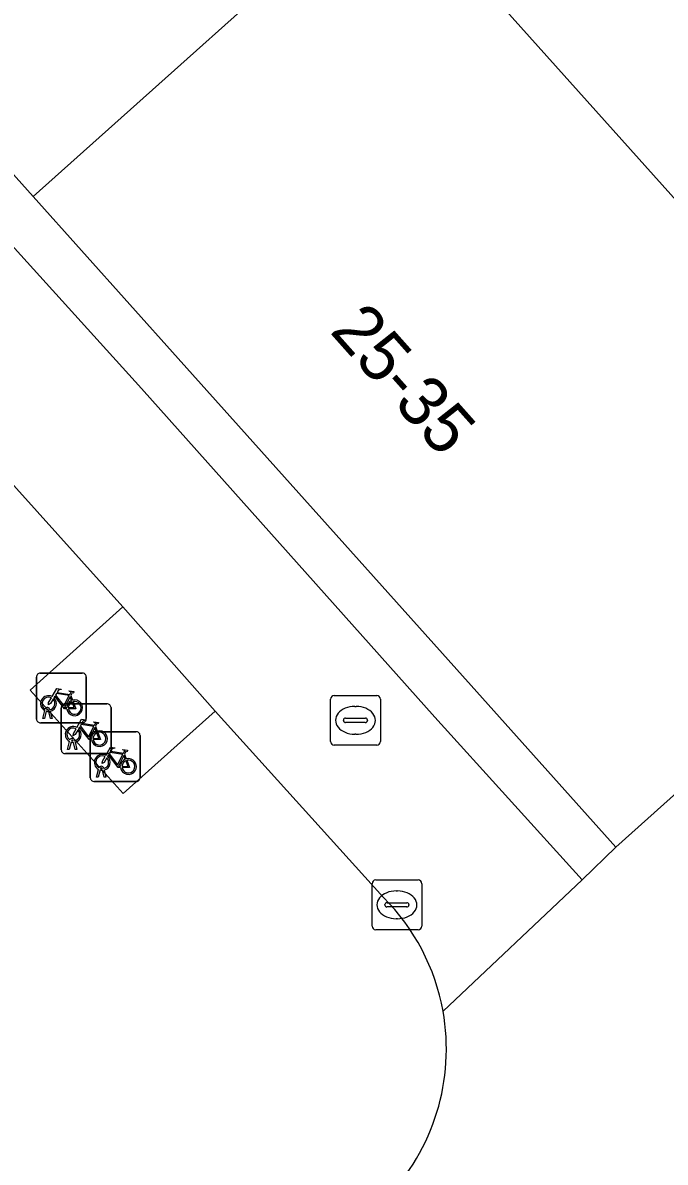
# Model space of a CAD drawing. Extents: x 162344 to 162869, y 381217 to 381818.
# Drawn here: x 162615.46 to 162628.37, y 381517.06 to 381539.96 of the extents above; entities that cross this region are included whole.
import ezdxf

# ---------------------------------------------------------------- set-up
doc = ezdxf.new("R2010")
doc.units = 0
for name, color, linetype in [('IMGEO_Brandkraan', 7, 'Continuous'), ('IMGEO_Erf', 7, 'Continuous'), ('IMGEO_Fietsenrek', 7, 'Continuous'), ('IMGEO_Groenvoorziening', 7, 'Continuous'), ('IMGEO_Kolk', 7, 'Continuous'), ('IMGEO_Pand', 7, 'Continuous'), ('IMGEO_Pand_nummerreeks', 7, 'Continuous'), ('IMGEO_Voetpad_open', 7, 'Continuous')]:
    doc.layers.add(name, color=color, linetype=linetype)

msp = doc.modelspace()

# ---------------------------------------------------------------- linework, layer by layer
at = {"layer": 'IMGEO_Brandkraan'}
for p, q in [((162621.644, 381525.515), (162621.644, 381526.367)), ((162621.719, 381526.441), (162622.571, 381526.441)), ((162622.645, 381526.367), (162622.645, 381525.515)), ((162622.132, 381526.221), (162622.157, 381526.221)), ((162621.903, 381525.935), (162621.903, 381525.947)), ((162622.341, 381525.898), (162621.943, 381525.898)), ((162621.946, 381525.984), (162622.344, 381525.984)), ((162622.387, 381525.947), (162622.387, 381525.935)), ((162622.155, 381525.661), (162622.13, 381525.661)), ((162622.571, 381525.441), (162621.719, 381525.441))]:
    msp.add_line(p, q, dxfattribs=at)
for points in [[(162621.644, 381525.515), (162621.644, 381526.367)], [(162621.719, 381526.441), (162622.571, 381526.441)], [(162622.645, 381526.367), (162622.645, 381525.515)], [(162622.571, 381525.441), (162621.719, 381525.441)]]:
    msp.add_lwpolyline(points, dxfattribs=at)
for centre, radius, start, end in [((162621.721, 381526.365), 0.0765, 91.552, 178.448), ((162621.721, 381526.365), 0.0765, 91.552, 178.448), ((162622.569, 381526.365), 0.0765, 1.552, 88.448), ((162622.569, 381526.365), 0.0765, 1.552, 88.448), ((162621.943, 381525.944), 0.0403, 85.8775, 175.7526), ((162621.94, 381525.934), 0.0366, 178.938, 274.7102), ((162622.344, 381525.941), 0.043, 264.8664, 352.4533), ((162622.348, 381525.946), 0.0386, 1.7309, 96.639), ((162621.721, 381525.517), 0.0765, 181.552, 268.448), ((162621.721, 381525.517), 0.0765, 181.552, 268.448), ((162622.569, 381525.517), 0.0765, 271.552, 358.448), ((162622.569, 381525.517), 0.0765, 271.552, 358.448)]:
    msp.add_arc(centre, radius, start, end, dxfattribs=at)
for centre, major_axis, ratio, start_param, end_param in [((162622.131, 381525.941), (-0.387, 0.002), 0.722429, 4.712389, 7.853982), ((162622.156, 381525.941), (-0.39, 0.002), 0.717154, 1.570796, 4.712389)]:
    msp.add_ellipse(centre, major_axis=major_axis, ratio=ratio, start_param=start_param, end_param=end_param, dxfattribs=at)
at = {"layer": 'IMGEO_Erf'}
msp.add_lwpolyline([(162606.631, 381546.563), (162603.994, 381549.508), (162600.899, 381552.964), (162595.106, 381559.434), (162592.32, 381562.545), (162591.596, 381561.939), (162594.374, 381558.785), (162600.157, 381552.327), (162605.903, 381545.97), (162612.161, 381538.893), (162617.842, 381532.611), (162623.741, 381526.002), (162626.697, 381522.735), (162627.377, 381523.394), (162624.47, 381526.64), (162618.584, 381533.214), (162615.668, 381536.471), (162612.879, 381539.585)], close=True, dxfattribs=at)
at = {"layer": 'IMGEO_Fietsenrek'}
for p, q in [((162615.736, 381525.967), (162615.736, 381526.808)), ((162615.736, 381526.808), (162615.736, 381525.967)), ((162615.811, 381526.892), (162616.652, 381526.892)), ((162616.652, 381526.892), (162615.811, 381526.892)), ((162616.736, 381526.817), (162616.736, 381525.976)), ((162616.736, 381525.976), (162616.736, 381526.817)), ((162616.423, 381526.441), (162616.459, 381526.346)), ((162615.863, 381525.976), (162615.902, 381526.136)), ((162615.932, 381526.124), (162615.897, 381525.976)), ((162615.974, 381526.148), (162615.973, 381526.152)), ((162616.015, 381525.976), (162615.981, 381526.118)), ((162616.005, 381526.159), (162616.006, 381526.152)), ((162616.013, 381526.122), (162616.048, 381525.976)), ((162616.233, 381525.347), (162616.233, 381526.188)), ((162616.233, 381526.188), (162616.233, 381525.347)), ((162616.308, 381526.272), (162617.149, 381526.272)), ((162617.149, 381526.272), (162616.308, 381526.272)), ((162617.233, 381526.197), (162617.233, 381525.356)), ((162617.233, 381525.356), (162617.233, 381526.197)), ((162616.661, 381525.892), (162615.82, 381525.892)), ((162615.82, 381525.892), (162616.661, 381525.892)), ((162615.897, 381525.976), (162615.863, 381525.976)), ((162616.048, 381525.976), (162616.015, 381525.976)), ((162616.92, 381525.821), (162616.956, 381525.726)), ((162616.816, 381524.786), (162616.816, 381525.627)), ((162616.816, 381525.627), (162616.816, 381524.786)), ((162616.891, 381525.711), (162617.732, 381525.711)), ((162617.732, 381525.711), (162616.891, 381525.711)), ((162617.816, 381525.636), (162617.816, 381524.795)), ((162617.816, 381524.795), (162617.816, 381525.636)), ((162616.36, 381525.356), (162616.399, 381525.516)), ((162616.429, 381525.504), (162616.394, 381525.356)), ((162616.471, 381525.528), (162616.47, 381525.532)), ((162616.512, 381525.356), (162616.478, 381525.498)), ((162616.502, 381525.539), (162616.503, 381525.532)), ((162616.51, 381525.502), (162616.545, 381525.356)), ((162617.158, 381525.272), (162616.317, 381525.272)), ((162616.317, 381525.272), (162617.158, 381525.272)), ((162616.394, 381525.356), (162616.36, 381525.356)), ((162616.545, 381525.356), (162616.512, 381525.356)), ((162617.503, 381525.26), (162617.539, 381525.165)), ((162616.943, 381524.795), (162616.982, 381524.955)), ((162617.012, 381524.943), (162616.977, 381524.795)), ((162617.054, 381524.967), (162617.053, 381524.971)), ((162617.095, 381524.795), (162617.061, 381524.937)), ((162617.085, 381524.978), (162617.086, 381524.971)), ((162617.093, 381524.941), (162617.128, 381524.795)), ((162617.741, 381524.711), (162616.9, 381524.711)), ((162616.9, 381524.711), (162617.741, 381524.711)), ((162616.977, 381524.795), (162616.943, 381524.795)), ((162617.128, 381524.795), (162617.095, 381524.795))]:
    msp.add_line(p, q, dxfattribs=at)
for points in [[(162616.049, 381526.418), (162616.144, 381526.582), (162616.23, 381526.568), (162616.232, 381526.559), (162616.176, 381526.548), (162616.149, 381526.503), (162616.405, 381526.462)], [(162616.405, 381526.462), (162616.43, 381526.511), (162616.424, 381526.515), (162616.401, 381526.519), (162616.389, 381526.526), (162616.388, 381526.529), (162616.39, 381526.534), (162616.485, 381526.519), (162616.487, 381526.509), (162616.477, 381526.496), (162616.465, 381526.49), (162616.451, 381526.496), (162616.423, 381526.441)], [(162616.07, 381526.366), (162616.018, 381526.276), (162615.978, 381526.251), (162615.979, 381526.298), (162616.034, 381526.392)], [(162616.345, 381526.174), (162616.295, 381526.174), (162616.104, 381526.425), (162616.085, 381526.393)], [(162616.392, 381526.437), (162616.135, 381526.478), (162616.118, 381526.449), (162616.285, 381526.229), (162616.392, 381526.437)], [(162616.44, 381526.339), (162616.41, 381526.416), (162616.301, 381526.198), (162616.344, 381526.198)], [(162616.374, 381526.198), (162616.494, 381526.197), (162616.45, 381526.311)], [(162616.47, 381526.318), (162616.525, 381526.173), (162616.375, 381526.173)], [(162616.546, 381525.798), (162616.641, 381525.962), (162616.727, 381525.948), (162616.729, 381525.939), (162616.673, 381525.928), (162616.646, 381525.883), (162616.902, 381525.842)], [(162616.889, 381525.817), (162616.632, 381525.858), (162616.615, 381525.829), (162616.782, 381525.609), (162616.889, 381525.817)], [(162616.902, 381525.842), (162616.927, 381525.891), (162616.921, 381525.895), (162616.898, 381525.899), (162616.886, 381525.906), (162616.885, 381525.909), (162616.887, 381525.914), (162616.982, 381525.899), (162616.984, 381525.889), (162616.974, 381525.876), (162616.962, 381525.87), (162616.948, 381525.876), (162616.92, 381525.821)], [(162616.567, 381525.746), (162616.515, 381525.656), (162616.475, 381525.631), (162616.476, 381525.678), (162616.531, 381525.772)], [(162616.842, 381525.554), (162616.792, 381525.554), (162616.601, 381525.805), (162616.582, 381525.773)], [(162616.937, 381525.719), (162616.907, 381525.796), (162616.798, 381525.578), (162616.841, 381525.578)], [(162616.871, 381525.578), (162616.991, 381525.577), (162616.947, 381525.691)], [(162616.967, 381525.698), (162617.022, 381525.553), (162616.872, 381525.553)], [(162617.129, 381525.237), (162617.224, 381525.401), (162617.31, 381525.387), (162617.312, 381525.378), (162617.256, 381525.367), (162617.229, 381525.322), (162617.485, 381525.281)], [(162617.15, 381525.185), (162617.098, 381525.095), (162617.058, 381525.07), (162617.059, 381525.117), (162617.114, 381525.211)], [(162617.425, 381524.993), (162617.375, 381524.993), (162617.184, 381525.244), (162617.165, 381525.212)], [(162617.472, 381525.256), (162617.215, 381525.297), (162617.198, 381525.268), (162617.365, 381525.048), (162617.472, 381525.256)], [(162617.52, 381525.158), (162617.49, 381525.235), (162617.381, 381525.017), (162617.424, 381525.017)], [(162617.55, 381525.137), (162617.605, 381524.992), (162617.455, 381524.992)], [(162617.485, 381525.281), (162617.51, 381525.33), (162617.504, 381525.334), (162617.481, 381525.338), (162617.469, 381525.345), (162617.468, 381525.348), (162617.47, 381525.353), (162617.565, 381525.338), (162617.567, 381525.328), (162617.557, 381525.315), (162617.545, 381525.309), (162617.531, 381525.315), (162617.503, 381525.26)], [(162617.454, 381525.017), (162617.574, 381525.016), (162617.53, 381525.13)]]:
    msp.add_lwpolyline(points, dxfattribs=at)
for centre, radius, start, end in [((162615.814, 381526.814), 0.0779, 92.4484, 184.2845), ((162615.814, 381526.814), 0.0779, 92.4484, 184.2845), ((162616.658, 381526.814), 0.0779, 2.4484, 94.2845), ((162616.658, 381526.814), 0.0779, 2.4484, 94.2845), ((162615.976, 381526.277), 0.159, 62.6766, 242.1369), ((162615.976, 381526.277), 0.129, 63.3192, 238.903), ((162615.976, 381526.277), 0.129, 283.6043, 43.4302), ((162615.976, 381526.277), 0.159, 283.5766, 46.6042), ((162616.503, 381526.193), 0.159, 113.3408, 178.3217), ((162616.503, 381526.193), 0.159, 187.0065, 105.7708), ((162616.503, 381526.193), 0.129, 113.923, 177.9556), ((162616.503, 381526.193), 0.129, 188.6715, 104.5883), ((162615.956, 381526.148), 0.0499, 12.8025, 158.6934), ((162615.976, 381526.277), 0.159, 253.9967, 271.7867), ((162615.956, 381526.148), 0.0174, 12.8025, 163.4502), ((162615.976, 381526.277), 0.129, 253.415, 269.0204), ((162616.311, 381526.194), 0.0779, 92.4484, 184.2845), ((162616.311, 381526.194), 0.0779, 92.4484, 184.2845), ((162617.155, 381526.194), 0.0779, 2.4484, 94.2845), ((162617.155, 381526.194), 0.0779, 2.4484, 94.2845), ((162615.814, 381525.97), 0.0779, 182.4484, 274.2845), ((162615.814, 381525.97), 0.0779, 182.4484, 274.2845), ((162616.658, 381525.97), 0.0779, 272.4484, 4.2845), ((162616.658, 381525.97), 0.0779, 272.4484, 4.2845), ((162616.473, 381525.657), 0.159, 62.6766, 242.1369), ((162616.473, 381525.657), 0.129, 63.3192, 238.903), ((162616.473, 381525.657), 0.129, 283.6043, 43.4302), ((162616.473, 381525.657), 0.159, 283.5766, 46.6042), ((162616.894, 381525.633), 0.0779, 92.4484, 184.2845), ((162616.894, 381525.633), 0.0779, 92.4484, 184.2845), ((162617, 381525.573), 0.159, 113.3408, 178.3217), ((162617, 381525.573), 0.159, 187.0065, 105.7708), ((162617, 381525.573), 0.129, 113.923, 177.9556), ((162617, 381525.573), 0.129, 188.6715, 104.5883), ((162617.738, 381525.633), 0.0779, 2.4484, 94.2845), ((162617.738, 381525.633), 0.0779, 2.4484, 94.2845), ((162616.453, 381525.528), 0.0499, 12.8025, 158.6934), ((162616.473, 381525.657), 0.159, 253.9967, 271.7867), ((162616.453, 381525.528), 0.0174, 12.8025, 163.4502), ((162616.473, 381525.657), 0.129, 253.415, 269.0204), ((162616.311, 381525.35), 0.0779, 182.4484, 274.2845), ((162616.311, 381525.35), 0.0779, 182.4484, 274.2845), ((162617.056, 381525.096), 0.159, 62.6766, 242.1369), ((162617.056, 381525.096), 0.129, 63.3192, 238.903), ((162617.056, 381525.096), 0.129, 283.6043, 43.4302), ((162617.056, 381525.096), 0.159, 283.5766, 46.6042), ((162617.155, 381525.35), 0.0779, 272.4484, 4.2845), ((162617.155, 381525.35), 0.0779, 272.4484, 4.2845), ((162617.583, 381525.012), 0.159, 113.3408, 178.3217), ((162617.583, 381525.012), 0.159, 187.0065, 105.7708), ((162617.583, 381525.012), 0.129, 188.6715, 104.5883), ((162617.036, 381524.967), 0.0499, 12.8025, 158.6934), ((162617.056, 381525.096), 0.159, 253.9967, 271.7867), ((162617.036, 381524.967), 0.0174, 12.8025, 163.4502), ((162617.056, 381525.096), 0.129, 253.415, 269.0204), ((162617.583, 381525.012), 0.129, 113.923, 177.9556), ((162616.894, 381524.789), 0.0779, 182.4484, 274.2845), ((162616.894, 381524.789), 0.0779, 182.4484, 274.2845), ((162617.738, 381524.789), 0.0779, 272.4484, 4.2845), ((162617.738, 381524.789), 0.0779, 272.4484, 4.2845)]:
    msp.add_arc(centre, radius, start, end, dxfattribs=at)
at = {"layer": 'IMGEO_Groenvoorziening'}
for points in [[(162617.236, 381583.812), (162599.604, 381568.769), (162611.13, 381555.898), (162622.804, 381542.861), (162634.513, 381529.784), (162634.895, 381529.36)], [(162622.711, 381522.38), (162619.325, 381526.122), (162617.474, 381524.473), (162615.605, 381526.548), (162617.469, 381528.22), (162607.67, 381539.126)]]:
    msp.add_lwpolyline(points, dxfattribs=at)
for centre, start, end in [((162619.649, 381519.327), 10.2255, 44.9126), ((162619.648, 381519.331), 315.6893, 10.1776)]:
    msp.add_arc(centre, 4.324, start, end, dxfattribs=at)
at = {"layer": 'IMGEO_Kolk'}
for p, q in [((162622.477, 381521.805), (162622.477, 381522.657)), ((162622.552, 381522.731), (162623.404, 381522.731)), ((162623.478, 381522.657), (162623.478, 381521.805)), ((162622.965, 381522.511), (162622.99, 381522.511)), ((162622.736, 381522.225), (162622.736, 381522.237)), ((162623.174, 381522.188), (162622.776, 381522.188)), ((162622.779, 381522.274), (162623.177, 381522.274)), ((162623.22, 381522.237), (162623.22, 381522.225)), ((162622.988, 381521.951), (162622.963, 381521.951)), ((162623.404, 381521.731), (162622.552, 381521.731))]:
    msp.add_line(p, q, dxfattribs=at)
for points in [[(162622.477, 381521.805), (162622.477, 381522.657)], [(162622.552, 381522.731), (162623.404, 381522.731)], [(162623.478, 381522.657), (162623.478, 381521.805)], [(162623.404, 381521.731), (162622.552, 381521.731)]]:
    msp.add_lwpolyline(points, dxfattribs=at)
for centre, radius, start, end in [((162622.554, 381522.655), 0.0765, 91.552, 178.448), ((162622.554, 381522.655), 0.0765, 91.552, 178.448), ((162623.402, 381522.655), 0.0765, 1.552, 88.448), ((162623.402, 381522.655), 0.0765, 1.552, 88.448), ((162622.776, 381522.234), 0.0403, 85.8775, 175.7526), ((162622.773, 381522.224), 0.0366, 178.938, 274.7102), ((162623.177, 381522.231), 0.043, 264.8664, 352.4533), ((162623.181, 381522.236), 0.0386, 1.7309, 96.639), ((162622.554, 381521.807), 0.0765, 181.552, 268.448), ((162622.554, 381521.807), 0.0765, 181.552, 268.448), ((162623.402, 381521.807), 0.0765, 271.552, 358.448), ((162623.402, 381521.807), 0.0765, 271.552, 358.448)]:
    msp.add_arc(centre, radius, start, end, dxfattribs=at)
for centre, major_axis, ratio, start_param, end_param in [((162622.964, 381522.231), (-0.387, 0.002), 0.722429, 4.712389, 7.853982), ((162622.989, 381522.231), (-0.39, 0.002), 0.717154, 1.570796, 4.712389)]:
    msp.add_ellipse(centre, major_axis=major_axis, ratio=ratio, start_param=start_param, end_param=end_param, dxfattribs=at)
at = {"layer": 'IMGEO_Pand'}
for points in [[(162603.994, 381549.508), (162606.631, 381546.563), (162612.879, 381539.585), (162615.668, 381536.471), (162622.804, 381542.861), (162611.13, 381555.898)], [(162622.804, 381542.861), (162615.668, 381536.471), (162618.584, 381533.214), (162624.47, 381526.64), (162627.377, 381523.394), (162634.513, 381529.784)]]:
    msp.add_lwpolyline(points, close=True, dxfattribs=at)
at = {"layer": 'IMGEO_Voetpad_open'}
for points in [[(162591.027, 381557.618), (162594.166, 381554.202), (162596.063, 381552.155), (162605.853, 381541.216), (162607.67, 381539.126), (162617.469, 381528.22), (162619.325, 381526.122), (162622.711, 381522.38)], [(162623.904, 381520.095), (162626.697, 381522.735), (162623.741, 381526.002), (162617.842, 381532.611), (162612.161, 381538.893)], [(162634.895, 381529.36), (162634.513, 381529.784), (162627.377, 381523.394), (162626.697, 381522.735), (162623.904, 381520.095)]]:
    msp.add_lwpolyline(points, dxfattribs=at)
msp.add_lwpolyline([(162617.469, 381528.22), (162615.605, 381526.548), (162617.474, 381524.473), (162619.325, 381526.122)], close=True, dxfattribs=at)
for centre, start, end in [((162619.649, 381519.327), 10.2255, 44.9126), ((162619.648, 381519.331), 315.6893, 10.1776)]:
    msp.add_arc(centre, 4.324, start, end, dxfattribs=at)

# ---------------------------------------------------------------- texts
at = {"layer": 'IMGEO_Pand_nummerreeks'}
msp.add_text('25-35', height=1, rotation=311.6335, dxfattribs=at).set_placement((162621.61, 381533.753))

doc.saveas('drawing.dxf')
